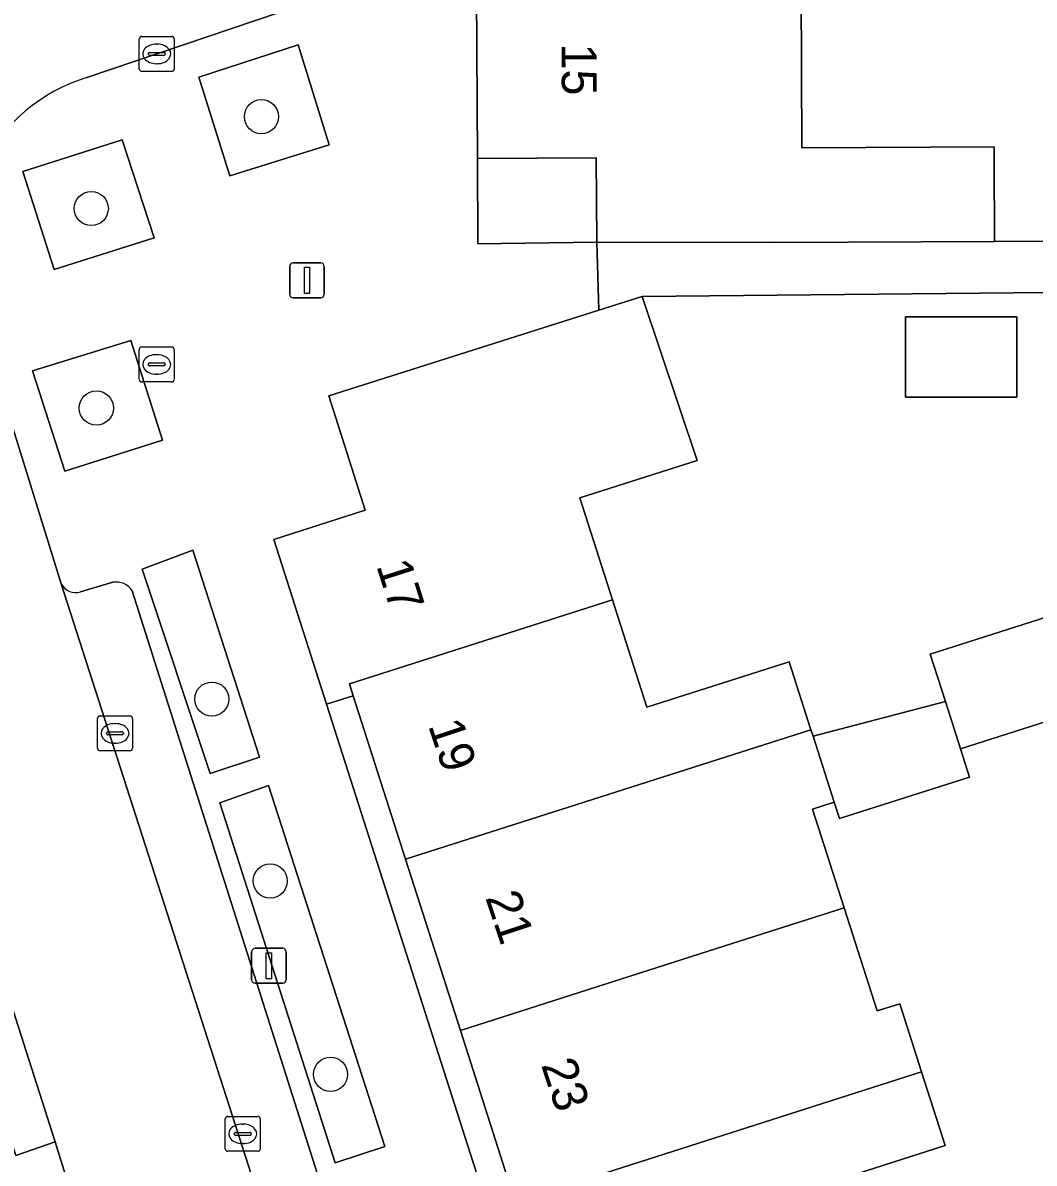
# Model space of a CAD drawing. Extents: x 159716 to 160783, y 383290 to 384031.
# Drawn here: x 160140.37 to 160169.31, y 383651.79 to 383684.43 of the extents above; entities that cross this region are included whole.
import ezdxf

# ---------------------------------------------------------------- set-up
doc = ezdxf.new("R2010")
doc.units = 0
for name, color, linetype in [('IMGEO_Boom', 7, 'Continuous'), ('IMGEO_Brandkraan', 7, 'Continuous'), ('IMGEO_Erf', 7, 'Continuous'), ('IMGEO_Groenvoorziening', 7, 'Continuous'), ('IMGEO_Kolk', 7, 'Continuous'), ('IMGEO_Lichtmast', 7, 'Continuous'), ('IMGEO_Pand', 7, 'Continuous'), ('IMGEO_Pand_nummerreeks', 7, 'Continuous'), ('IMGEO_Parkeervlak_open', 7, 'Continuous'), ('IMGEO_Rijbaan_lokaal_open', 7, 'Continuous'), ('IMGEO_Voetpad_open', 7, 'Continuous')]:
    doc.layers.add(name, color=color, linetype=linetype)

msp = doc.modelspace()

# ---------------------------------------------------------------- linework, layer by layer
at = {"layer": 'IMGEO_Boom'}
for centre in [(160147.197, 383681.743), (160142.327, 383679.112), (160142.474, 383673.403), (160145.776, 383665.073), (160147.447, 383659.869), (160149.174, 383654.332)]:
    msp.add_circle(centre, 0.489, dxfattribs=at)
at = {"layer": 'IMGEO_Brandkraan'}
for p, q in [((160143.699, 383674.224), (160143.699, 383675.076)), ((160143.774, 383675.15), (160144.626, 383675.15)), ((160144.7, 383675.076), (160144.7, 383674.224)), ((160143.958, 383674.644), (160143.958, 383674.656)), ((160144.001, 383674.693), (160144.399, 383674.693)), ((160144.187, 383674.93), (160144.212, 383674.93)), ((160144.442, 383674.656), (160144.442, 383674.644)), ((160144.396, 383674.607), (160143.998, 383674.607)), ((160144.21, 383674.37), (160144.185, 383674.37)), ((160144.626, 383674.15), (160143.774, 383674.15))]:
    msp.add_line(p, q, dxfattribs=at)
for points in [[(160143.699, 383674.224), (160143.699, 383675.076)], [(160143.774, 383675.15), (160144.626, 383675.15)], [(160144.7, 383675.076), (160144.7, 383674.224)], [(160144.626, 383674.15), (160143.774, 383674.15)]]:
    msp.add_lwpolyline(points, dxfattribs=at)
for centre, radius, start, end in [((160143.776, 383675.074), 0.0765, 91.552, 178.448), ((160143.776, 383675.074), 0.0765, 91.552, 178.448), ((160144.624, 383675.074), 0.0765, 1.552, 88.448), ((160144.624, 383675.074), 0.0765, 1.552, 88.448), ((160143.998, 383674.653), 0.0403, 85.8775, 175.7526), ((160143.995, 383674.643), 0.0366, 178.938, 274.7102), ((160144.399, 383674.65), 0.043, 264.8664, 352.4533), ((160144.403, 383674.655), 0.0386, 1.7309, 96.639), ((160143.776, 383674.226), 0.0765, 181.552, 268.448), ((160143.776, 383674.226), 0.0765, 181.552, 268.448), ((160144.624, 383674.226), 0.0765, 271.552, 358.448), ((160144.624, 383674.226), 0.0765, 271.552, 358.448)]:
    msp.add_arc(centre, radius, start, end, dxfattribs=at)
for centre, major_axis, ratio, start_param, end_param in [((160144.186, 383674.65), (-0.387, 0.002), 0.722429, 4.712389, 7.853982), ((160144.211, 383674.65), (-0.39, 0.002), 0.717154, 1.570796, 4.712389)]:
    msp.add_ellipse(centre, major_axis=major_axis, ratio=ratio, start_param=start_param, end_param=end_param, dxfattribs=at)
at = {"layer": 'IMGEO_Erf'}
for points in [[(160169.128, 383701.437), (160169.142, 383698.596), (160166.117, 383698.581), (160162.575, 383698.564), (160162.586, 383696.233), (160162.312, 383696.232), (160162.326, 383693.536), (160168.98, 383693.568), (160168.993, 383690.812), (160169.009, 383687.606), (160166.944, 383687.595), (160162.627, 383687.572), (160162.635, 383685.887), (160162.638, 383685.344), (160162.662, 383680.848), (160168.162, 383680.876), (160168.164, 383680.504), (160168.175, 383678.173), (160181.292, 383678.217), (160181.274, 383682.21), (160188.622, 383682.243), (160188.64, 383678.25), (160192.049, 383678.265), (160186.233, 383716.436)], [(160175.472, 383676.766), (160158.09, 383676.599), (160159.665, 383671.902), (160156.312, 383670.832), (160157.245, 383667.91), (160158.225, 383664.84), (160162.301, 383666.141), (160162.922, 383664.196), (160162.981, 383664.013), (160166.767, 383665.003), (160166.335, 383666.354), (160170.582, 383667.71)], [(160171.444, 383665.008), (160167.198, 383663.652), (160167.457, 383662.841), (160163.734, 383661.653), (160163.585, 383662.121), (160162.969, 383661.924), (160163.872, 383659.096), (160164.813, 383656.149), (160165.462, 383656.356), (160166.086, 383654.402), (160166.76, 383652.293), (160162.745, 383651.012)]]:
    msp.add_lwpolyline(points, dxfattribs=at)
for points in [[(160153.376, 383680.546), (160153.387, 383678.102), (160156.791, 383678.146), (160156.776, 383680.566)], [(160165.631, 383673.712), (160165.631, 383676.012), (160168.811, 383676.012), (160168.811, 383673.712)], [(160159.161, 383635.985), (160157.593, 383640.887), (160156.025, 383645.788), (160154.457, 383650.689), (160152.889, 383655.591), (160151.321, 383660.492), (160149.824, 383665.169), (160149.063, 383664.924), (160169.432, 383601.256), (160170.194, 383601.5), (160170.17, 383601.577), (160168.57, 383606.576), (160167.003, 383611.476), (160165.434, 383616.379), (160163.866, 383621.28), (160162.298, 383626.181), (160160.729, 383631.084)]]:
    msp.add_lwpolyline(points, close=True, dxfattribs=at)
at = {"layer": 'IMGEO_Groenvoorziening'}
for points in [[(160149.131, 383680.937), (160148.248, 383683.796), (160145.407, 383682.871), (160146.289, 383680.045)], [(160144.128, 383678.276), (160143.212, 383681.082), (160140.372, 383680.17), (160141.268, 383677.363)], [(160143.464, 383675.334), (160140.646, 383674.463), (160141.567, 383671.596), (160144.362, 383672.483)], [(160145.234, 383669.335), (160143.781, 383668.791), (160145.734, 383662.939), (160147.143, 383663.407)], [(160147.403, 383662.598), (160146.002, 383662.1), (160149.311, 383651.799), (160150.728, 383652.269)]]:
    msp.add_lwpolyline(points, close=True, dxfattribs=at)
at = {"layer": 'IMGEO_Kolk'}
for p, q in [((160143.701, 383683.111), (160143.701, 383683.963)), ((160143.776, 383684.037), (160144.628, 383684.037)), ((160144.189, 383683.817), (160144.214, 383683.817)), ((160144.702, 383683.963), (160144.702, 383683.111)), ((160143.96, 383683.531), (160143.96, 383683.543)), ((160144.398, 383683.494), (160144, 383683.494)), ((160144.003, 383683.58), (160144.401, 383683.58)), ((160144.444, 383683.543), (160144.444, 383683.531)), ((160144.212, 383683.257), (160144.187, 383683.257)), ((160144.628, 383683.037), (160143.776, 383683.037)), ((160142.506, 383663.666), (160142.506, 383664.518)), ((160142.581, 383664.592), (160143.433, 383664.592)), ((160143.507, 383664.518), (160143.507, 383663.666)), ((160142.994, 383664.372), (160143.019, 383664.372)), ((160142.765, 383664.086), (160142.765, 383664.098)), ((160143.203, 383664.049), (160142.805, 383664.049)), ((160142.808, 383664.135), (160143.206, 383664.135)), ((160143.249, 383664.098), (160143.249, 383664.086)), ((160143.433, 383663.592), (160142.581, 383663.592)), ((160143.017, 383663.812), (160142.992, 383663.812)), ((160146.237, 383653.131), (160147.089, 383653.131)), ((160146.162, 383652.205), (160146.162, 383653.057)), ((160146.65, 383652.911), (160146.675, 383652.911)), ((160147.163, 383653.057), (160147.163, 383652.205)), ((160146.421, 383652.625), (160146.421, 383652.637)), ((160146.859, 383652.588), (160146.461, 383652.588)), ((160146.464, 383652.674), (160146.862, 383652.674)), ((160146.905, 383652.637), (160146.905, 383652.625)), ((160147.089, 383652.131), (160146.237, 383652.131)), ((160146.673, 383652.351), (160146.648, 383652.351))]:
    msp.add_line(p, q, dxfattribs=at)
for points in [[(160143.701, 383683.111), (160143.701, 383683.963)], [(160143.776, 383684.037), (160144.628, 383684.037)], [(160144.702, 383683.963), (160144.702, 383683.111)], [(160144.628, 383683.037), (160143.776, 383683.037)], [(160142.506, 383663.666), (160142.506, 383664.518)], [(160142.581, 383664.592), (160143.433, 383664.592)], [(160143.507, 383664.518), (160143.507, 383663.666)], [(160143.433, 383663.592), (160142.581, 383663.592)], [(160146.237, 383653.131), (160147.089, 383653.131)], [(160146.162, 383652.205), (160146.162, 383653.057)], [(160147.163, 383653.057), (160147.163, 383652.205)], [(160147.089, 383652.131), (160146.237, 383652.131)]]:
    msp.add_lwpolyline(points, dxfattribs=at)
for centre, radius, start, end in [((160143.778, 383683.961), 0.0765, 91.552, 178.448), ((160143.778, 383683.961), 0.0765, 91.552, 178.448), ((160144.626, 383683.961), 0.0765, 1.552, 88.448), ((160144.626, 383683.961), 0.0765, 1.552, 88.448), ((160144, 383683.54), 0.0403, 85.8775, 175.7526), ((160143.997, 383683.53), 0.0366, 178.938, 274.7102), ((160144.401, 383683.537), 0.043, 264.8664, 352.4533), ((160144.405, 383683.542), 0.0386, 1.7309, 96.639), ((160143.778, 383683.113), 0.0765, 181.552, 268.448), ((160143.778, 383683.113), 0.0765, 181.552, 268.448), ((160144.626, 383683.113), 0.0765, 271.552, 358.448), ((160144.626, 383683.113), 0.0765, 271.552, 358.448), ((160142.583, 383664.516), 0.0765, 91.552, 178.448), ((160142.583, 383664.516), 0.0765, 91.552, 178.448), ((160143.431, 383664.516), 0.0765, 1.552, 88.448), ((160143.431, 383664.516), 0.0765, 1.552, 88.448), ((160142.805, 383664.095), 0.0403, 85.8775, 175.7526), ((160142.802, 383664.085), 0.0366, 178.938, 274.7102), ((160143.206, 383664.092), 0.043, 264.8664, 352.4533), ((160143.21, 383664.097), 0.0386, 1.7309, 96.639), ((160142.583, 383663.668), 0.0765, 181.552, 268.448), ((160142.583, 383663.668), 0.0765, 181.552, 268.448), ((160143.431, 383663.668), 0.0765, 271.552, 358.448), ((160143.431, 383663.668), 0.0765, 271.552, 358.448), ((160146.239, 383653.055), 0.0765, 91.552, 178.448), ((160146.239, 383653.055), 0.0765, 91.552, 178.448), ((160147.087, 383653.055), 0.0765, 1.552, 88.448), ((160147.087, 383653.055), 0.0765, 1.552, 88.448), ((160146.461, 383652.634), 0.0403, 85.8775, 175.7526), ((160146.458, 383652.624), 0.0366, 178.938, 274.7102), ((160146.862, 383652.631), 0.043, 264.8664, 352.4533), ((160146.866, 383652.636), 0.0386, 1.7309, 96.639), ((160146.239, 383652.207), 0.0765, 181.552, 268.448), ((160146.239, 383652.207), 0.0765, 181.552, 268.448), ((160147.087, 383652.207), 0.0765, 271.552, 358.448), ((160147.087, 383652.207), 0.0765, 271.552, 358.448)]:
    msp.add_arc(centre, radius, start, end, dxfattribs=at)
for centre, major_axis, ratio, start_param, end_param in [((160144.188, 383683.537), (-0.387, 0.002), 0.722429, 4.712389, 7.853982), ((160144.213, 383683.537), (-0.39, 0.002), 0.717154, 1.570796, 4.712389), ((160142.993, 383664.092), (-0.387, 0.002), 0.722429, 4.712389, 7.853982), ((160143.018, 383664.092), (-0.39, 0.002), 0.717154, 1.570796, 4.712389), ((160146.649, 383652.631), (-0.387, 0.002), 0.722429, 4.712389, 7.853982), ((160146.674, 383652.631), (-0.39, 0.002), 0.717154, 1.570796, 4.712389)]:
    msp.add_ellipse(centre, major_axis=major_axis, ratio=ratio, start_param=start_param, end_param=end_param, dxfattribs=at)
at = {"layer": 'IMGEO_Lichtmast'}
for p, q in [((160148.105, 383677.557), (160148.895, 383677.557)), ((160148.895, 383677.557), (160148.105, 383677.557)), ((160148.005, 383676.657), (160148.005, 383677.457)), ((160148.005, 383677.457), (160148.005, 383676.657)), ((160148.995, 383677.457), (160148.995, 383676.657)), ((160148.995, 383676.657), (160148.995, 383677.457)), ((160148.895, 383676.557), (160148.105, 383676.557)), ((160148.105, 383676.557), (160148.895, 383676.557)), ((160146.917, 383657.04), (160146.917, 383657.84)), ((160146.917, 383657.84), (160146.917, 383657.04)), ((160147.017, 383657.94), (160147.807, 383657.94)), ((160147.807, 383657.94), (160147.017, 383657.94)), ((160147.907, 383657.84), (160147.907, 383657.04)), ((160147.907, 383657.04), (160147.907, 383657.84)), ((160147.807, 383656.94), (160147.017, 383656.94)), ((160147.017, 383656.94), (160147.807, 383656.94))]:
    msp.add_line(p, q, dxfattribs=at)
for points in [[(160148.425, 383677.432), (160148.575, 383677.432), (160148.575, 383676.682), (160148.425, 383676.682), (160148.425, 383677.432)], [(160147.337, 383657.815), (160147.487, 383657.815), (160147.487, 383657.065), (160147.337, 383657.065), (160147.337, 383657.815)]]:
    msp.add_lwpolyline(points, dxfattribs=at)
for centre, start, end in [((160148.105, 383677.457), 90, 180), ((160148.105, 383677.457), 90, 180), ((160148.895, 383677.457), 0, 90), ((160148.895, 383677.457), 360, 90), ((160148.105, 383676.657), 180, 270), ((160148.105, 383676.657), 180, 270), ((160148.895, 383676.657), 270, 0), ((160148.895, 383676.657), 270, 0), ((160147.017, 383657.84), 90, 180), ((160147.017, 383657.84), 90, 180), ((160147.807, 383657.84), 0, 90), ((160147.807, 383657.84), 360, 90), ((160147.017, 383657.04), 180, 270), ((160147.017, 383657.04), 180, 270), ((160147.807, 383657.04), 270, 0), ((160147.807, 383657.04), 270, 0)]:
    msp.add_arc(centre, 0.1, start, end, dxfattribs=at)
at = {"layer": 'IMGEO_Pand'}
for points in [[(160162.638, 383685.344), (160154.143, 383685.283), (160153.348, 383685.282), (160153.376, 383680.546), (160156.776, 383680.566), (160156.791, 383678.146), (160161.891, 383678.142), (160168.175, 383678.173), (160168.164, 383680.504), (160168.162, 383680.876), (160162.662, 383680.848)], [(160159.665, 383671.902), (160158.09, 383676.599), (160156.851, 383676.205), (160149.126, 383673.751), (160150.168, 383670.477), (160147.549, 383669.639), (160149.063, 383664.924), (160149.824, 383665.169), (160149.716, 383665.508), (160157.245, 383667.91), (160156.312, 383670.832)], [(160168.811, 383673.712), (160168.811, 383676.012), (160165.631, 383676.012), (160165.631, 383673.712)], [(160157.245, 383667.91), (160149.716, 383665.508), (160149.824, 383665.169), (160151.321, 383660.492), (160162.922, 383664.196), (160162.301, 383666.141), (160158.225, 383664.84)], [(160166.767, 383665.003), (160167.198, 383663.652), (160171.444, 383665.008), (160170.582, 383667.71), (160166.335, 383666.354)], [(160167.198, 383663.652), (160166.767, 383665.003), (160162.981, 383664.013), (160163.585, 383662.121), (160163.734, 383661.653), (160167.457, 383662.841)], [(160162.969, 383661.924), (160163.585, 383662.121), (160162.981, 383664.013), (160162.922, 383664.196), (160151.321, 383660.492), (160152.889, 383655.591), (160160.458, 383658.007), (160163.872, 383659.096)], [(160165.462, 383656.356), (160164.813, 383656.149), (160163.872, 383659.096), (160160.458, 383658.007), (160152.889, 383655.591), (160154.457, 383650.689), (160166.086, 383654.402)], [(160162.745, 383651.012), (160166.76, 383652.293), (160166.086, 383654.402), (160154.457, 383650.689), (160156.025, 383645.788), (160163.637, 383648.218)]]:
    msp.add_lwpolyline(points, close=True, dxfattribs=at)
at = {"layer": 'IMGEO_Parkeervlak_open'}
for points in [[(160142.942, 383668.415), (160142.023, 383668.14)], [(160141.47, 383668.37), (160156.009, 383623.174), (160157.01, 383620.063), (160159.349, 383612.791), (160160.958, 383607.539), (160165.063, 383594.734)], [(160153.963, 383635.229), (160143.499, 383668.167)]]:
    msp.add_lwpolyline(points, dxfattribs=at)
for centre, radius, start, end in [((160143.041, 383667.888), 0.536, 31.3359, 100.6628), ((160141.889, 383668.596), 0.476, 208.419, 286.4148)]:
    msp.add_arc(centre, radius, start, end, dxfattribs=at)
at = {"layer": 'IMGEO_Rijbaan_lokaal_open'}
for points in [[(160149.063, 383664.924), (160147.549, 383669.639), (160150.168, 383670.477), (160149.126, 383673.751), (160156.851, 383676.205), (160156.791, 383678.146), (160153.387, 383678.102), (160153.376, 383680.546), (160153.348, 383685.282), (160148.407, 383684.961), (160142.197, 383682.858)], [(160142.197, 383682.858), (160148.407, 383684.961)], [(160138.962, 383676.438), (160141.47, 383668.37)], [(160142.023, 383668.14), (160142.942, 383668.415)], [(160143.499, 383668.167), (160153.963, 383635.229), (160166.59, 383596.057)], [(160176.038, 383563.423), (160180.862, 383565.396), (160177.031, 383577.927), (160170.858, 383596.802), (160169.432, 383601.256), (160149.063, 383664.924)]]:
    msp.add_lwpolyline(points, dxfattribs=at)
for points in [[(160146.289, 383680.045), (160145.407, 383682.871), (160148.248, 383683.796), (160149.131, 383680.937)], [(160141.268, 383677.363), (160140.372, 383680.17), (160143.212, 383681.082), (160144.128, 383678.276)], [(160141.47, 383668.37), (160138.962, 383676.438), (160133.948, 383675.056), (160139.151, 383659.043), (160139.483, 383658.043), (160141.29, 383652.4), (160141.576, 383651.473), (160148.415, 383629.989), (160151.141, 383621.545), (160156.009, 383623.174)], [(160141.567, 383671.596), (160140.646, 383674.463), (160143.464, 383675.334), (160144.362, 383672.483)], [(160145.734, 383662.939), (160143.781, 383668.791), (160145.234, 383669.335), (160147.143, 383663.407)], [(160150.728, 383652.269), (160149.311, 383651.799), (160146.002, 383662.1), (160147.403, 383662.598)]]:
    msp.add_lwpolyline(points, close=True, dxfattribs=at)
for centre, radius, start, end in [((160143.65, 383678.101), 4.974, 106.9878, 199.5257), ((160143.65, 383678.101), 4.974, 106.9878, 199.5257), ((160143.041, 383667.888), 0.536, 31.3359, 100.6628), ((160141.889, 383668.596), 0.476, 208.419, 286.4148)]:
    msp.add_arc(centre, radius, start, end, dxfattribs=at)
at = {"layer": 'IMGEO_Voetpad_open'}
for points in [[(160188.87, 383673.117), (160189.416, 383673.192), (160192.113, 383654.345), (160193.023, 383650.903), (160193.872, 383647.691), (160194.113, 383646.791), (160196.406, 383647.105), (160192.874, 383672.849), (160192.049, 383678.265), (160188.64, 383678.25), (160181.292, 383678.217), (160168.175, 383678.173), (160161.891, 383678.142), (160156.791, 383678.146), (160156.851, 383676.205), (160158.09, 383676.599), (160175.472, 383676.766), (160176.207, 383671.385)], [(160139.483, 383658.043), (160138.333, 383657.7), (160140.166, 383652.01), (160141.29, 383652.4)]]:
    msp.add_lwpolyline(points, close=True, dxfattribs=at)
msp.add_lwpolyline([(160141.576, 383651.473), (160141.29, 383652.4), (160140.166, 383652.01), (160138.333, 383657.7)], dxfattribs=at)

# ---------------------------------------------------------------- texts
at = {"layer": 'IMGEO_Pand_nummerreeks'}
for s, rotation, p in [('15', 270.229, (160155.787, 383683.834)), ('17', 287.7099, (160150.477, 383668.892)), ('19', 288.4089, (160151.96, 383664.319)), ('21', 288.4089, (160153.597, 383659.398)), ('23', 288.4089, (160155.192, 383654.606))]:
    msp.add_text(s, height=1, rotation=rotation, dxfattribs=at).set_placement(p)

doc.saveas('drawing.dxf')
